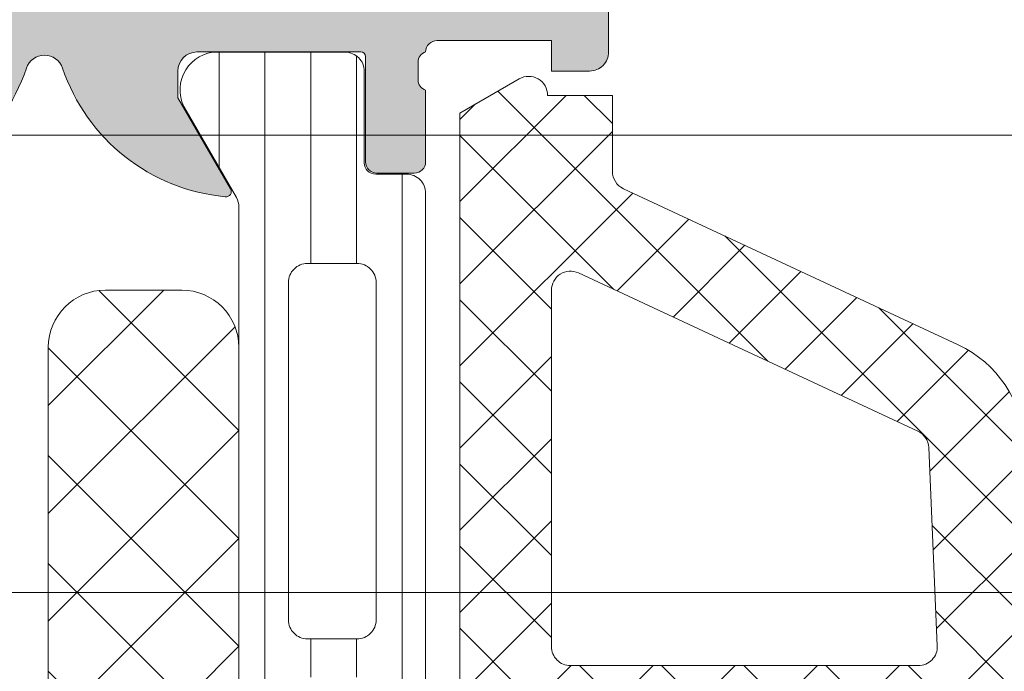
# Model space of a CAD drawing. Header units: millimetres. Extents: x 144573 to 336993, y 74252 to 247042.
# Tile 878 of 1056: x 212179 to 212205, y 219233 to 219250. Entities that reach past the tile are written whole.
import ezdxf

# ---------------------------------------------------------------- set-up
doc = ezdxf.new("R2010")
doc.units = ezdxf.units.MM
doc.layers.add('FASÁDA DETAILNÍ', color=255, linetype='Continuous', lineweight=0)

msp = doc.modelspace()

# ---------------------------------------------------------------- hatches: boundary and pattern name
at = {"layer": 'FASÁDA DETAILNÍ'}
h = msp.add_hatch(color=256, dxfattribs=at)
edge = h.paths.add_edge_path()
edge.add_arc((212171.0640805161, 219249.2397215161), 0.1199999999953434, 90, 180)
edge.add_line((212170.9440805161, 219249.2397215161), (212170.9440805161, 219246.4797235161))
edge.add_arc((212170.6440805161, 219246.4797235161), 0.3000000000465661, -89.99999998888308, 0, ccw=False)
edge.add_line((212170.6440805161, 219246.1797235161), (212169.6641061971, 219246.1797235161))
edge.add_arc((212169.6641061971, 219246.4797235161), 0.2999999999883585, 180, 270, ccw=False)
edge.add_line((212169.3641061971, 219246.4797235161), (212169.3641061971, 219248.3597345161))
edge.add_arc((212169.2852391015, 219248.6272778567), 0.278925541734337, 286.4245945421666, 361.1628700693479)
edge.add_line((212169.5641071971, 219248.6329385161), (212169.5641071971, 219249.0865325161))
edge.add_arc((212169.2852697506, 219249.0922009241), 0.2788950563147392, 358.8354106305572, 433.5801235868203)
edge.add_line((212169.3641061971, 219249.3597215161), (212168.563931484, 219249.3597215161))
edge.add_arc((212168.563931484, 219250.3597215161), 1, 180, 270, ccw=False)
edge.add_line((212167.563931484, 219250.3597215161), (212167.563931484, 219253.8597288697))
edge.add_arc((212168.5639513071, 219253.8597090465), 1.000019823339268, 90.00113575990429, 179.9988642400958, ccw=False)
edge.add_line((212168.563931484, 219254.8597288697), (212169.063931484, 219254.8597288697))
edge.add_line((212169.063931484, 219254.8597288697), (212169.063931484, 219252.3597288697))
edge.add_arc((212170.0639768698, 219252.3597742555), 1.000045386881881, 180.00260029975, 269.9973997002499)
edge.add_line((212170.063931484, 219251.3597288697), (212171.3639497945, 219251.3597288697))
edge.add_arc((212171.3638972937, 219252.3597813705), 1.000052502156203, 270.0030079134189, 359.9969920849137)
edge.add_line((212172.3639497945, 219252.3597288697), (212172.3639497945, 219259.3597288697))
edge.add_arc((212171.8388280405, 219259.8597288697), 0.7250881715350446, 316.403816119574, 403.5961838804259)
edge.add_line((212172.3639497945, 219260.3597288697), (212172.3639497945, 219266.3938170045))
edge.add_arc((212171.3638972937, 219266.3937645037), 1.0000525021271, 0.003007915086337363, 89.9969920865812)
edge.add_line((212171.3639497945, 219267.3938170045), (212170.063931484, 219267.3938170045))
edge.add_arc((212170.0639768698, 219266.3937716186), 1.000045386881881, 90.00260029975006, 179.9973997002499)
edge.add_line((212169.063931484, 219266.3938170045), (212169.063931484, 219264.8597288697))
edge.add_line((212169.063931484, 219264.8597288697), (212168.4639253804, 219264.8597288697))
edge.add_line((212168.4639253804, 219264.8597288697), (212167.3639497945, 219265.9597349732))
edge.add_line((212167.3639497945, 219265.9597349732), (212167.3639497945, 219269.3597288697))
edge.add_line((212167.3639497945, 219269.3597288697), (212194.3638506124, 219269.3597288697))
edge.add_line((212194.3638506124, 219269.3597288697), (212194.3638506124, 219265.9597349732))
edge.add_line((212194.3638506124, 219265.9597349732), (212193.2638750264, 219264.8597288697))
edge.add_line((212193.2638750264, 219264.8597288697), (212192.6638689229, 219264.8597288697))
edge.add_line((212192.6638689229, 219264.8597288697), (212192.6638689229, 219266.3938170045))
edge.add_arc((212191.6638235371, 219266.3937716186), 1.000045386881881, 0.002600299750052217, 89.99739970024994)
edge.add_line((212191.6638689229, 219267.3938170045), (212190.3638506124, 219267.3938170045))
edge.add_arc((212190.3639031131, 219266.3937645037), 1.000052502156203, 90.00300791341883, 179.9969920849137)
edge.add_line((212189.3638506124, 219266.3938170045), (212189.3638506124, 219260.3597288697))
edge.add_arc((212189.8889723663, 219259.8597288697), 0.7250881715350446, 136.403816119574, 223.5961838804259)
edge.add_line((212189.3638506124, 219259.3597288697), (212189.3638506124, 219252.3597288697))
edge.add_arc((212190.3639031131, 219252.3597813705), 1.0000525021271, 180.0030079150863, 269.9969920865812)
edge.add_line((212190.3638506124, 219251.3597288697), (212191.6638689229, 219251.3597288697))
edge.add_arc((212191.6638235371, 219252.3597742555), 1.000045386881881, 270.00260029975, 359.99739970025)
edge.add_line((212192.6638689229, 219252.3597288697), (212192.6638689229, 219254.8597288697))
edge.add_line((212192.6638689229, 219254.8597288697), (212193.1638689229, 219254.8597288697))
edge.add_arc((212193.1638490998, 219253.8597090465), 1.000019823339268, 0.001135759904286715, 89.99886424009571, ccw=False)
edge.add_line((212194.1638689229, 219253.8597288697), (212194.1638689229, 219249.3597288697))
edge.add_arc((212193.663879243, 219249.3597185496), 0.4999896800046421, -90.00118262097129, 0.001182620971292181, ccw=False)
edge.add_line((212193.6638689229, 219248.8597288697), (212192.6638689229, 219248.8597288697))
edge.add_line((212192.6638689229, 219248.8597288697), (212192.6638689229, 219249.6597319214))
edge.add_line((212192.6638689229, 219249.6597319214), (212189.6638536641, 219249.6597319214))
edge.add_arc((212189.6638509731, 219249.3597242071), 0.3000077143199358, 89.99948607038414, 180.0005139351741)
edge.add_arc((212189.4426797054, 219249.0922009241), 0.2788950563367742, 106.4198764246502, 181.1645893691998)
edge.add_line((212189.1638422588, 219249.0865325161), (212189.1638422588, 219248.6329385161))
edge.add_arc((212189.4427103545, 219248.6272778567), 0.2789255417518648, 178.8371299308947, 253.5754054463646)
edge.add_line((212189.3638432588, 219248.3597345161), (212189.3638432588, 219246.4797235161))
edge.add_arc((212189.0638432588, 219246.4797235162), 0.3000000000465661, 270, 359.99999999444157, ccw=False)
edge.add_line((212189.0638432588, 219246.1797235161), (212188.0838689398, 219246.1797235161))
edge.add_arc((212188.0838689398, 219246.4797235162), 0.3000000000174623, 180.0000000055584, 270, ccw=False)
edge.add_line((212187.7838689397, 219246.4797235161), (212187.7838689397, 219249.2397215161))
edge.add_arc((212187.6638689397, 219249.2397215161), 0.1199999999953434, 0, 90)
edge.add_line((212187.6638689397, 219249.3597215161), (212183.3638432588, 219249.3597215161))
edge.add_arc((212183.3638432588, 219248.8597215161), 0.5, 90, 180)
edge.add_line((212182.8638432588, 219248.8597215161), (212182.8638432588, 219248.1597215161))
edge.add_line((212182.8638432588, 219248.1597215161), (212184.2453387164, 219245.7669011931))
edge.add_arc((212184.1257234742, 219245.6978413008), 0.1381197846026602, -97.70243750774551, 29.99999999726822, ccw=False)
edge.add_arc((212184.5733418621, 219250.5391925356), 4.999999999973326, 198.7094007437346, 264.65077199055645, ccw=False)
edge.add_arc((212179.3639747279, 219248.7749663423), 0.5000000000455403, 18.70940074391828, 161.2905992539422)
edge.add_arc((212174.1546075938, 219250.5391925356), 4.999999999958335, 275.34922800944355, 341.2905992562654, ccw=False)
edge.add_arc((212174.6022259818, 219245.6978413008), 0.1381197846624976, 150.0000000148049, 277.7024374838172, ccw=False)
edge.add_line((212174.4826107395, 219245.7669011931), (212175.8641061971, 219248.1597215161))
edge.add_line((212175.8641061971, 219248.1597215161), (212175.8641061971, 219248.8597215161))
edge.add_arc((212175.3641061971, 219248.8597215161), 0.5, 0, 90)
edge.add_line((212175.3641061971, 219249.3597215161), (212171.0640805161, 219249.3597215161))
edge = h.paths.add_edge_path(flags=16)
edge.add_arc((212186.3638582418, 219267.2597227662), 0.5, 0, 90)
edge.add_line((212186.3638582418, 219267.7597227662), (212174.3639497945, 219267.7597227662))
edge.add_arc((212174.3639497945, 219267.2597227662), 0.5, 90, 180)
edge.add_line((212173.8639497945, 219267.2597227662), (212173.8639497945, 219251.5597410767))
edge.add_arc((212174.3639497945, 219251.5597410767), 0.5, 180, 270)
edge.add_line((212174.3639497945, 219251.0597410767), (212186.3638582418, 219251.0597410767))
edge.add_arc((212186.3638582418, 219251.5597410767), 0.5, 270, 360)
edge.add_line((212186.8638582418, 219251.5597410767), (212186.8638582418, 219253.0597410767))
edge.add_line((212186.8638582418, 219253.0597410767), (212187.3638582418, 219253.0597410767))
edge.add_arc((212187.3638582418, 219253.5597410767), 0.5, 270, 360)
edge.add_line((212187.8638582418, 219253.5597410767), (212187.8638582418, 219265.2597227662))
edge.add_arc((212187.3638582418, 219265.2597227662), 0.5, 0, 90)
edge.add_line((212187.3638582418, 219265.7597227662), (212186.8638582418, 219265.7597227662))
edge.add_line((212186.8638582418, 219265.7597227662), (212186.8638582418, 219267.2597227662))
h = msp.add_hatch(dxfattribs=at)
h.set_pattern_fill('LINIE', color=256, scale=1.2, angle=90, style=0)
h.set_pattern_definition([(90, (218707.1470326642, 217937.5531760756), (-1.2, 7.347638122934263e-17), [])])
edge = h.paths.add_edge_path()
edge.add_arc((212188.0547601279, 219209.7698121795), 0.2999999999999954, 90.00207529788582, 180.0020752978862, ccw=False)
edge.add_line((212188.0547492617, 219210.0698121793), (212188.8650805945, 219210.0698408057))
edge.add_arc((212188.8650651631, 219210.5698381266), 0.4999973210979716, 270.0017683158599, 360.0023822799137)
edge.add_line((212189.3650624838, 219210.5698589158), (212189.3663830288, 219211.4109311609))
edge.add_arc((212189.5663830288, 219211.4109311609), 0.1999999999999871, 90.00000000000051, 180.0000000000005, ccw=False)
edge.add_line((212189.5663830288, 219211.6109311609), (212193.6663830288, 219211.6109311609))
edge.add_arc((212193.6663830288, 219212.1109311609), 0.5000000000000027, 269.9999999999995, 359.9999999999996)
edge.add_line((212194.1663830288, 219212.1109311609), (212194.1663830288, 219212.9416803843))
edge.add_arc((212193.1663830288, 219212.9416803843), 0.9999999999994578, 360.0000000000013, 434.9999999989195)
edge.add_line((212193.4252020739, 219213.9076062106), (212192.6663830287, 219214.1109311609))
edge.add_line((212192.6663830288, 219214.1109311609), (212192.6663830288, 219213.1109311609))
edge.add_line((212192.6663830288, 219213.1109311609), (212190.3663830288, 219213.1109311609))
edge.add_arc((212190.3680922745, 219214.1150576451), 1.004127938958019, 180.2340877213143, 269.9024699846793, ccw=False)
edge.add_line((212189.363972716, 219214.1109551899), (212189.363972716, 219217.1108335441))
edge.add_arc((212190.3680920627, 219217.1068051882), 1.004127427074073, 450.09751797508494, 539.7701403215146, ccw=False)
edge.add_line((212190.3663830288, 219218.1109311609), (212192.6663830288, 219218.1109311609))
edge.add_line((212192.6663830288, 219218.1109311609), (212192.6663830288, 219217.1109311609))
edge.add_line((212192.6663830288, 219217.1109311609), (212193.4252020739, 219217.3142561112))
edge.add_arc((212193.1663830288, 219218.2801819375), 1.000000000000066, 285.0000000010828, 359.9999999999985)
edge.add_line((212194.1663830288, 219218.2801819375), (212194.1663830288, 219219.1109311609))
edge.add_arc((212193.6663830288, 219219.1109311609), 0.4999999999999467, 360, 450)
edge.add_line((212193.6663830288, 219219.6109311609), (212189.5663830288, 219219.6109311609))
edge.add_arc((212189.5681115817, 219219.8151042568), 0.2041804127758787, 181.1558689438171, 269.5149389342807, ccw=False)
edge.add_line((212189.363972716, 219219.8109854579), (212189.3639497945, 219245.6523522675))
edge.add_arc((212188.8639524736, 219245.6523368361), 0.4999973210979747, 360.0017683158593, 450.0023822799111)
edge.add_line((212188.8639316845, 219246.1523341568), (212188.0536003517, 219246.1523055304))
edge.add_arc((212188.0535894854, 219246.4523055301), 0.299999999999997, 180.0020752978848, 270.0020752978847, ccw=False)
edge.add_line((212187.7535894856, 219246.4522946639), (212187.7538345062, 219248.8522930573))
edge.add_arc((212187.2538385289, 219248.8522775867), 0.499995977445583, 360.0017728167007, 450.0023777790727)
edge.add_line((212187.2538177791, 219249.3522735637), (212183.7772762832, 219249.3521469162))
edge.add_arc((212183.9196227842, 219248.3623339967), 0.99999607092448, 458.1836833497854, 572.7290913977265)
edge.add_line((212183.078389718, 219247.821668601), (212184.3969421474, 219245.5380595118))
edge.add_arc((212183.9639384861, 219245.2880438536), 0.5000000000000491, 360.00213520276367, 390.00207189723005, ccw=False)
edge.add_line((212184.4639384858, 219245.2880624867), (212184.4650247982, 219210.9337937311))
edge.add_arc((212183.9650247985, 219210.9337761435), 0.5000000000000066, 330.0020786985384, 360.0020153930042, ccw=False)
edge.add_line((212184.3980465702, 219210.6837918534), (212183.0796595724, 219208.4000872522))
edge.add_arc((212183.9209318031, 219207.8594827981), 0.9999960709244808, 507.2750591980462, 621.8204672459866)
edge.add_line((212183.7786570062, 219206.8696595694), (212187.255198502, 219206.8697862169))
edge.add_arc((212187.2551830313, 219207.3697821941), 0.4999959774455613, 270.0017728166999, 360.0023777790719)
edge.add_line((212187.7551790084, 219207.3698029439), (212187.7547601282, 219209.7698013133))
edge = h.paths.add_edge_path(flags=16)
edge.add_line((212187.5644845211, 219233.9609249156), (212186.2644904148, 219233.9609249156))
edge.add_arc((212186.2644867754, 219234.4609212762), 0.4999963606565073, 179.9995829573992, 270.0004170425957, ccw=False)
edge.add_line((212185.7644904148, 219234.4609249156), (212185.7644904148, 219243.3109188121))
edge.add_arc((212186.2644867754, 219243.3109224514), 0.4999963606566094, 89.99958295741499, 180.0004170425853, ccw=False)
edge.add_line((212186.2644904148, 219243.810918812), (212187.564484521, 219243.810918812))
edge.add_arc((212187.5645010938, 219243.3109188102), 0.5000000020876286, 360.0000002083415, 450.0018991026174, ccw=False)
edge.add_line((212188.0645010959, 219243.3109188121), (212188.0645010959, 219234.4609249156))
edge.add_arc((212187.5645010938, 219234.4609249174), 0.5000000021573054, 269.99810091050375, 359.99999978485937, ccw=False)
edge = h.paths.add_edge_path(flags=16)
edge.add_arc((212187.5645010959, 219223.7609188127), 0.4999999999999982, 269.9999999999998, 360.000000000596, ccw=False)
edge.add_line((212187.5645010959, 219223.2609188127), (212186.2644904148, 219223.2609188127))
edge.add_arc((212186.2644904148, 219223.7609188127), 0.4999999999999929, 179.9999999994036, 269.99999999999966, ccw=False)
edge.add_line((212185.7644904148, 219223.7609188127), (212185.7644904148, 219232.4609249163))
edge.add_arc((212186.2644904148, 219232.4609249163), 0.5000000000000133, 450.0000000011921, 539.9999999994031, ccw=False)
edge.add_line((212186.2644904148, 219232.9609249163), (212187.5645010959, 219232.9609249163))
edge.add_arc((212187.5645010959, 219232.4609249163), 0.5000000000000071, 360.00000000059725, 450.0000000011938, ccw=False)
edge.add_line((212188.0645010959, 219232.4609249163), (212188.0645010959, 219223.7609188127))
edge = h.paths.add_edge_path(flags=16)
edge.add_arc((212186.2644867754, 219221.7609224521), 0.4999963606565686, 89.99958295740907, 180.0004170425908, ccw=False)
edge.add_line((212186.2644904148, 219222.2609188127), (212187.564484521, 219222.2609188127))
edge.add_arc((212187.5645010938, 219221.7609188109), 0.5000000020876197, 360.00000020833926, 450.0018991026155, ccw=False)
edge.add_line((212188.0645010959, 219221.7609188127), (212188.0645010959, 219212.9109096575))
edge.add_arc((212187.5645163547, 219212.9109096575), 0.4999847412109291, 269.99999999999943, 360.00000000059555, ccw=False)
edge.add_line((212187.5645163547, 219212.4109249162), (212186.2645056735, 219212.4109249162))
edge.add_arc((212186.2645056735, 219212.910940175), 0.5000152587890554, 179.9999999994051, 270.0000000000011, ccw=False)
edge.add_line((212185.7644904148, 219212.9109401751), (212185.7644904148, 219221.7609188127))
h = msp.add_hatch(dxfattribs=at)
h.set_pattern_fill('ANSI37', color=256, scale=0.48, angle=90, style=0)
h.set_pattern_definition([(135, (212194.3639496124, 219219.3597288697), (-1.077630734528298, -1.077630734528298), []), (225, (212194.3639496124, 219219.3597288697), (1.077630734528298, -1.077630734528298), [])])
edge = h.paths.add_edge_path(flags=16)
edge.add_line((212193.6996556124, 219215.9584518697), (212192.3068016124, 219216.0581958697))
edge.add_arc((212192.2639441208, 219215.4597289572), 0.5999995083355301, 85.90391948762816, 180.0000083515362)
edge.add_arc((212192.2639441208, 219215.4597287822), 0.5999995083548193, 179.9999916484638, 274.0960805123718)
edge.add_line((212192.3068016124, 219214.8612618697), (212193.6996556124, 219214.9610058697))
edge.add_arc((212193.663941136, 219215.4597288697), 0.5000001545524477, 274.0960643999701, 445.9039356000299)
edge = h.paths.add_edge_path(flags=16)
edge.add_arc((212196.8639492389, 219213.8597322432), 0.4999996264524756, 89.9999571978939, 180.0000428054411)
edge.add_line((212196.3639496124, 219213.8597318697), (212196.3639496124, 219210.2660468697))
edge.add_arc((212196.8639499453, 219210.2660468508), 0.5000003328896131, 179.9999978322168, 293.2180266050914)
edge.add_line((212197.0610656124, 219209.8065408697), (212203.3921676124, 219212.5224188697))
edge.add_arc((212203.1950516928, 219212.9819242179), 0.4999998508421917, 293.2180817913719, 362.5001106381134)
edge.add_line((212203.6945756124, 219213.0037348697), (212203.6562496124, 219213.8815418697))
edge.add_arc((212203.1567260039, 219213.8597323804), 0.499999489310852, 2.499979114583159, 90.00004485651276)
edge.add_line((212203.1567256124, 219214.3597318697), (212196.8639496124, 219214.3597318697))
edge = h.paths.add_edge_path(flags=16)
edge.add_line((212202.2721116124, 219239.4136508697), (212193.3752586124, 219243.5623208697))
edge.add_arc((212193.1639494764, 219243.1091671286), 0.4999998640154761, 64.99999208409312, 180.0000296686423)
edge.add_line((212192.6639496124, 219243.1091668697), (212192.6639496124, 219233.7597318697))
edge.add_arc((212193.1639492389, 219233.7597314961), 0.4999996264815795, 179.9999571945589, 270.0000428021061)
edge.add_line((212193.1639496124, 219233.2597318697), (212202.2878726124, 219233.2597318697))
edge.add_arc((212202.2878724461, 219233.7597319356), 0.5000000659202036, 270.000019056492, 362.5000272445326)
edge.add_line((212202.7873966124, 219233.7815418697), (212202.5603266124, 219238.9823058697))
edge.add_arc((212202.0608012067, 219238.9604961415), 0.5000012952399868, 2.499997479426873, 64.99990801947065)
edge = h.paths.add_edge_path(flags=16)
edge.add_arc((212193.1639492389, 219230.5597322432), 0.4999996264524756, 89.9999571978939, 180.0000428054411)
edge.add_line((212192.6639496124, 219230.5597318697), (212192.6639496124, 219223.3597318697))
edge.add_arc((212193.1639492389, 219223.3597314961), 0.4999996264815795, 179.9999571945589, 270.0000428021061)
edge.add_line((212193.1639496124, 219222.8597318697), (212194.3639496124, 219222.8597318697))
edge.add_arc((212194.3639511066, 219220.8597333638), 1.999998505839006, -4.2804607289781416e-05, 90.00004280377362, ccw=False)
edge.add_line((212196.3639496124, 219220.8597318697), (212196.3639496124, 219217.0597318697))
edge.add_arc((212196.8639492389, 219217.0597314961), 0.4999996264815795, 179.9999571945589, 270.0000428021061)
edge.add_line((212196.8639496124, 219216.5597318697), (212203.0170106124, 219216.5597318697))
edge.add_arc((212203.0170104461, 219217.0597319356), 0.5000000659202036, 270.000019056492, 362.5000272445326)
edge.add_line((212203.5165346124, 219217.0815418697), (212203.2763996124, 219222.5815418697))
edge.add_arc((212202.7768760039, 219222.5597323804), 0.499999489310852, 2.499979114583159, 90.00004485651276)
edge.add_line((212202.7768756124, 219223.0597318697), (212197.4639496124, 219223.0597318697))
edge.add_arc((212197.4639496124, 219224.1597318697), 1.099999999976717, 90, 270, ccw=False)
edge.add_line((212197.4639496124, 219225.2597318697), (212202.6371606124, 219225.2597318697))
edge.add_arc((212202.6371604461, 219225.7597319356), 0.5000000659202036, 270.000019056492, 362.5000272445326)
edge.add_line((212203.1366846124, 219225.7815418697), (212202.9271116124, 219230.5815418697))
edge.add_arc((212202.4275880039, 219230.5597323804), 0.499999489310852, 2.499979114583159, 90.00004485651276)
edge.add_line((212202.4275876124, 219231.0597318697), (212193.1639496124, 219231.0597318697))
edge = h.paths.add_edge_path()
edge.add_line((212194.5504066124, 219245.7727848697), (212203.3382726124, 219241.6749358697))
edge.add_ellipse((212202.0704151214, 219238.9560105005), major_axis=(-3.000002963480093, 0), ratio=1, start_angle=182.5000588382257, end_angle=244.99996937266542, ccw=False)
edge.add_line((212205.0675626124, 219239.0868718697), (212205.0958966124, 219238.4379218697))
edge.add_ellipse((212205.595420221, 219238.459731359), major_axis=(-0.499999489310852, 0), ratio=1, start_angle=2.499979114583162, end_angle=90.00004485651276)
edge.add_line((212205.5954206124, 219237.9597318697), (212206.5639496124, 219237.9597318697))
edge.add_ellipse((212206.5639496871, 219237.8597319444), major_axis=(-0.09999992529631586, 0), ratio=1, start_angle=179.9999571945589, end_angle=270.0000427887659, ccw=False)
edge.add_line((212206.6639496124, 219237.8597318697), (212206.6639496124, 219237.2597318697))
edge.add_ellipse((212206.5639496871, 219237.259731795), major_axis=(-0.09999992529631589, 0), ratio=1, start_angle=89.99995721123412, end_angle=180.0000428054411, ccw=False)
edge.add_line((212206.5639496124, 219237.1597318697), (212205.6609116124, 219237.1597318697))
edge.add_ellipse((212205.6609117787, 219236.6597318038), major_axis=(-0.5000000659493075, 0), ratio=1, start_angle=-89.99998095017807, end_angle=2.500027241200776)
edge.add_line((212205.1613876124, 219236.6379218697), (212205.5552256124, 219227.7376278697))
edge.add_ellipse((212206.0547368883, 219227.7597319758), major_axis=(-0.5000001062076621, 0), ratio=1, start_angle=2.533769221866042, end_angle=90.00008298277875)
edge.add_line((212206.0547376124, 219227.2597318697), (212206.6639496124, 219227.2597318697))
edge.add_ellipse((212206.6639496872, 219227.1597319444), major_axis=(-0.0999999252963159, 0), ratio=1, start_angle=179.9999572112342, end_angle=270.0000428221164, ccw=False)
edge.add_line((212206.7639496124, 219227.1597318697), (212206.7639496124, 219226.5597318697))
edge.add_ellipse((212206.6639496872, 219226.559731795), major_axis=(-0.09999992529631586, 0), ratio=1, start_angle=89.99995717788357, end_angle=180.0000427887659, ccw=False)
edge.add_line((212206.6639496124, 219226.4597318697), (212206.1343876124, 219226.4597318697))
edge.add_ellipse((212206.1343873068, 219225.9597313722), major_axis=(-0.500000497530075, 0), ratio=1, start_angle=-90.00003502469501, end_angle=2.533697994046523)
edge.add_line((212205.6348756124, 219225.9376278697), (212206.1455316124, 219214.3974028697))
edge.add_ellipse((212206.6450562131, 219214.4192124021), major_axis=(-0.5000004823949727, 0), ratio=1, start_angle=2.499979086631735, end_angle=93.21705730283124)
edge.add_line((212206.6731156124, 219213.9199998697), (212211.8068586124, 219214.2085628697))
edge.add_ellipse((212211.6913031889, 219214.6189808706), major_axis=(-0.4263754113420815, 0), ratio=1, start_angle=105.7248544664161, end_angle=249.2410276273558)
edge.add_line((212211.8424266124, 219215.0176758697), (212211.6098236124, 219215.0164358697))
edge.add_line((212211.6098236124, 219215.0164358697), (212209.7272446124, 219214.7182978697))
edge.add_line((212209.7272446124, 219214.7182978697), (212206.8779596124, 219215.1187238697))
edge.add_ellipse((212206.919710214, 219215.4158044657), major_axis=(-0.2999999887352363, 0), ratio=1, start_angle=-34.59774637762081, end_angle=82.00025595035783, ccw=False)
edge.add_ellipse((212209.1422813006, 219213.8826910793), major_axis=(-3.000047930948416, 0), ratio=1, start_angle=251.9915754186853, end_angle=325.4023587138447, ccw=False)
edge.add_line((212210.0697666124, 219216.7357698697), (212212.3246576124, 219216.1021938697))
edge.add_ellipse((212212.163728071, 219215.3269813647), major_axis=(-0.791740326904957, 0), ratio=1, start_angle=186.7983462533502, end_angle=258.2723102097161, ccw=False)
edge.add_line((212212.9499016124, 219215.4207038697), (212212.9511226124, 219214.3624938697))
edge.add_ellipse((212211.7720363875, 219214.4916181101), major_axis=(-1.18613548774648, 0), ratio=1, start_angle=108.65557644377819, end_angle=173.7503218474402, ccw=False)
edge.add_line((212212.1514556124, 219213.3678038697), (212208.9101156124, 219212.2734708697))
edge.add_line((212208.9101156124, 219212.2734708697), (212200.8603206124, 219209.3836928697))
edge.add_line((212200.8603206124, 219209.3836928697), (212190.9624436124, 219205.0508838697))
edge.add_ellipse((212190.7641735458, 219205.5098928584), major_axis=(-0.5000002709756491, 0), ratio=1, start_angle=0.06657637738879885, end_angle=113.36204948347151, ccw=False)
edge.add_line((212190.2641736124, 219205.5093118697), (212190.2635386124, 219206.0560128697))
edge.add_ellipse((212190.7635387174, 219206.0565931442), major_axis=(-0.5000004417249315, 0), ratio=1, start_angle=-66.0791754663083, end_angle=0.06649451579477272, ccw=False)
edge.add_line((212190.5608016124, 219206.5136468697), (212193.7648046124, 219207.9154028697))
edge.add_ellipse((212193.3639502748, 219208.831543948), major_axis=(-0.9999993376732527, 0), ratio=1, start_angle=113.6316147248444, end_angle=180.000052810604)
edge.add_line((212194.3639496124, 219208.8315448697), (212194.3639496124, 219214.0594868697))
edge.add_line((212194.3639496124, 219214.0594868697), (212192.5644706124, 219214.0594958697))
edge.add_line((212192.5644706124, 219214.0594958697), (212192.4265286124, 219213.5446948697))
edge.add_ellipse((212192.1493745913, 219213.6594601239), major_axis=(-0.2999756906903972, 0), ratio=1, start_angle=67.49643330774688, end_angle=157.5062997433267, ccw=False)
edge.add_line((212192.0345616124, 219213.3823258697), (212190.7644346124, 219214.2314928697))
edge.add_ellipse((212191.2641553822, 219215.097357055), major_axis=(-0.9997207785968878, 0), ratio=1, start_angle=-0.00761184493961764, end_angle=60.009239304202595, ccw=False)
edge.add_line((212190.2644346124, 219215.0974898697), (212190.2644656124, 219215.8218508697))
edge.add_ellipse((212191.2642034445, 219215.8216428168), major_axis=(-0.9997378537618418, 0), ratio=1, start_angle=299.9913249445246, end_angle=359.98807632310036, ccw=False)
edge.add_line((212190.7644656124, 219216.6875168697), (212192.0345616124, 219217.5366838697))
edge.add_ellipse((212192.1493734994, 219217.2595363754), major_axis=(-0.2999875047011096, 0), ratio=1, start_angle=202.4986038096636, end_angle=292.50240616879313, ccw=False)
edge.add_line((212192.4265286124, 219217.3743298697), (212192.5645006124, 219216.8595138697))
edge.add_line((212192.5645006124, 219216.8595138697), (212194.3639496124, 219216.8595058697))
edge.add_line((212194.3639496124, 219216.8595058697), (212194.3639496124, 219220.0597328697))
edge.add_ellipse((212194.0639498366, 219220.0597330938), major_axis=(-0.29999977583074, 0), ratio=1, start_angle=179.9999571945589, end_angle=270.0000428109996)
edge.add_line((212194.0639496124, 219220.3597328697), (212190.7639536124, 219220.3597328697))
edge.add_ellipse((212190.7639532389, 219220.8597324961), major_axis=(-0.4999996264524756, 0), ratio=1, start_angle=-4.2805441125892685e-05, end_angle=90.00004280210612, ccw=False)
edge.add_line((212190.2639536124, 219220.8597328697), (212190.2639536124, 219247.7573548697))
edge.add_line((212190.2639536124, 219247.7573548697), (212191.8143456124, 219248.6524728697))
edge.add_ellipse((212192.0643456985, 219248.2194603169), major_axis=(-0.4999999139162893, 0), ratio=1, start_angle=180.0000633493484, end_angle=300.0000170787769, ccw=False)
edge.add_line((212192.5643456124, 219248.2194608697), (212194.2617166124, 219248.2194608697))
edge.add_line((212194.2617166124, 219248.2194608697), (212194.2617166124, 219246.2259388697))
edge.add_ellipse((212194.7617168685, 219246.225938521), major_axis=(-0.5000002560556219, 0), ratio=1, start_angle=-3.995725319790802e-05, end_angle=64.99987141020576)
h = msp.add_hatch(dxfattribs=at)
h.set_pattern_fill('ANSI37', color=256, scale=0.48, angle=90, style=0)
h.set_pattern_definition([(135, (212194.3639497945, 219219.3597288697), (-1.077630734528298, -1.077630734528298), []), (225, (212194.3639497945, 219219.3597288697), (1.077630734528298, -1.077630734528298), [])])
edge = h.paths.add_edge_path(flags=16)
edge.add_line((212193.6996557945, 219215.9584518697), (212192.3068017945, 219216.0581958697))
edge.add_arc((212192.2639443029, 219215.4597289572), 0.5999995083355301, 85.90391948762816, 180.0000083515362)
edge.add_arc((212192.2639443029, 219215.4597287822), 0.5999995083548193, 179.9999916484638, 274.0960805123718)
edge.add_line((212192.3068017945, 219214.8612618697), (212193.6996557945, 219214.9610058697))
edge.add_arc((212193.6639413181, 219215.4597288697), 0.5000001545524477, 274.0960643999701, 445.9039356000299)
edge = h.paths.add_edge_path(flags=16)
edge.add_arc((212196.863949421, 219213.8597322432), 0.4999996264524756, 89.9999571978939, 180.0000428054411)
edge.add_line((212196.3639497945, 219213.8597318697), (212196.3639497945, 219210.2660468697))
edge.add_arc((212196.8639501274, 219210.2660468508), 0.5000003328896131, 179.9999978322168, 293.2180266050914)
edge.add_line((212197.0610657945, 219209.8065408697), (212203.3921677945, 219212.5224188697))
edge.add_arc((212203.1950518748, 219212.9819242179), 0.4999998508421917, 293.2180817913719, 362.5001106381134)
edge.add_line((212203.6945757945, 219213.0037348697), (212203.6562497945, 219213.8815418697))
edge.add_arc((212203.1567261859, 219213.8597323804), 0.499999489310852, 2.499979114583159, 90.00004485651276)
edge.add_line((212203.1567257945, 219214.3597318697), (212196.8639497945, 219214.3597318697))
edge = h.paths.add_edge_path(flags=16)
edge.add_line((212202.2721117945, 219239.4136508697), (212193.3752587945, 219243.5623208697))
edge.add_arc((212193.1639496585, 219243.1091671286), 0.4999998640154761, 64.99999208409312, 180.0000296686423)
edge.add_line((212192.6639497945, 219243.1091668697), (212192.6639497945, 219233.7597318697))
edge.add_arc((212193.163949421, 219233.7597314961), 0.4999996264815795, 179.9999571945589, 270.0000428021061)
edge.add_line((212193.1639497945, 219233.2597318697), (212202.2878727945, 219233.2597318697))
edge.add_arc((212202.2878726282, 219233.7597319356), 0.5000000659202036, 270.000019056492, 362.5000272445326)
edge.add_line((212202.7873967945, 219233.7815418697), (212202.5603267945, 219238.9823058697))
edge.add_arc((212202.0608013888, 219238.9604961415), 0.5000012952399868, 2.499997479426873, 64.99990801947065)
edge = h.paths.add_edge_path(flags=16)
edge.add_arc((212193.163949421, 219230.5597322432), 0.4999996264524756, 89.9999571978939, 180.0000428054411)
edge.add_line((212192.6639497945, 219230.5597318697), (212192.6639497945, 219223.3597318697))
edge.add_arc((212193.163949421, 219223.3597314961), 0.4999996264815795, 179.9999571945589, 270.0000428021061)
edge.add_line((212193.1639497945, 219222.8597318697), (212194.3639497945, 219222.8597318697))
edge.add_arc((212194.3639512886, 219220.8597333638), 1.999998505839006, -4.2804607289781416e-05, 90.00004280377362, ccw=False)
edge.add_line((212196.3639497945, 219220.8597318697), (212196.3639497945, 219217.0597318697))
edge.add_arc((212196.863949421, 219217.0597314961), 0.4999996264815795, 179.9999571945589, 270.0000428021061)
edge.add_line((212196.8639497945, 219216.5597318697), (212203.0170107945, 219216.5597318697))
edge.add_arc((212203.0170106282, 219217.0597319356), 0.5000000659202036, 270.000019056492, 362.5000272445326)
edge.add_line((212203.5165347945, 219217.0815418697), (212203.2763997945, 219222.5815418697))
edge.add_arc((212202.776876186, 219222.5597323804), 0.499999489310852, 2.499979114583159, 90.00004485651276)
edge.add_line((212202.7768757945, 219223.0597318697), (212197.4639497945, 219223.0597318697))
edge.add_arc((212197.4639497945, 219224.1597318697), 1.099999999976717, 90, 270, ccw=False)
edge.add_line((212197.4639497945, 219225.2597318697), (212202.6371607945, 219225.2597318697))
edge.add_arc((212202.6371606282, 219225.7597319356), 0.5000000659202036, 270.000019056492, 362.5000272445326)
edge.add_line((212203.1366847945, 219225.7815418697), (212202.9271117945, 219230.5815418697))
edge.add_arc((212202.4275881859, 219230.5597323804), 0.499999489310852, 2.499979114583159, 90.00004485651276)
edge.add_line((212202.4275877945, 219231.0597318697), (212193.1639497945, 219231.0597318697))
edge = h.paths.add_edge_path()
edge.add_line((212194.5504067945, 219245.7727848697), (212203.3382727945, 219241.6749358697))
edge.add_ellipse((212202.0704153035, 219238.9560105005), major_axis=(-3.000002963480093, 0), ratio=1, start_angle=182.5000588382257, end_angle=244.99996937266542, ccw=False)
edge.add_line((212205.0675627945, 219239.0868718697), (212205.0958967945, 219238.4379218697))
edge.add_ellipse((212205.5954204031, 219238.459731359), major_axis=(-0.499999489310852, 0), ratio=1, start_angle=2.499979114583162, end_angle=90.00004485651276)
edge.add_line((212205.5954207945, 219237.9597318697), (212206.5639497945, 219237.9597318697))
edge.add_ellipse((212206.5639498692, 219237.8597319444), major_axis=(-0.09999992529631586, 0), ratio=1, start_angle=179.9999571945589, end_angle=270.0000427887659, ccw=False)
edge.add_line((212206.6639497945, 219237.8597318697), (212206.6639497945, 219237.2597318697))
edge.add_ellipse((212206.5639498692, 219237.259731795), major_axis=(-0.09999992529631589, 0), ratio=1, start_angle=89.99995721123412, end_angle=180.0000428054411, ccw=False)
edge.add_line((212206.5639497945, 219237.1597318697), (212205.6609117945, 219237.1597318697))
edge.add_ellipse((212205.6609119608, 219236.6597318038), major_axis=(-0.5000000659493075, 0), ratio=1, start_angle=-89.99998095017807, end_angle=2.500027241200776)
edge.add_line((212205.1613877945, 219236.6379218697), (212205.5552257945, 219227.7376278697))
edge.add_ellipse((212206.0547370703, 219227.7597319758), major_axis=(-0.5000001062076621, 0), ratio=1, start_angle=2.533769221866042, end_angle=90.00008298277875)
edge.add_line((212206.0547377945, 219227.2597318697), (212206.6639497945, 219227.2597318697))
edge.add_ellipse((212206.6639498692, 219227.1597319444), major_axis=(-0.0999999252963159, 0), ratio=1, start_angle=179.9999572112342, end_angle=270.0000428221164, ccw=False)
edge.add_line((212206.7639497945, 219227.1597318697), (212206.7639497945, 219226.5597318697))
edge.add_ellipse((212206.6639498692, 219226.559731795), major_axis=(-0.09999992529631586, 0), ratio=1, start_angle=89.99995717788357, end_angle=180.0000427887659, ccw=False)
edge.add_line((212206.6639497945, 219226.4597318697), (212206.1343877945, 219226.4597318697))
edge.add_ellipse((212206.1343874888, 219225.9597313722), major_axis=(-0.500000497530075, 0), ratio=1, start_angle=-90.00003502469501, end_angle=2.533697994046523)
edge.add_line((212205.6348757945, 219225.9376278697), (212206.1455317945, 219214.3974028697))
edge.add_ellipse((212206.6450563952, 219214.4192124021), major_axis=(-0.5000004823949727, 0), ratio=1, start_angle=2.499979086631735, end_angle=93.21705730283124)
edge.add_line((212206.6731157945, 219213.9199998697), (212211.8068587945, 219214.2085628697))
edge.add_ellipse((212211.691303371, 219214.6189808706), major_axis=(-0.4263754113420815, 0), ratio=1, start_angle=105.7248544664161, end_angle=249.2410276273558)
edge.add_line((212211.8424267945, 219215.0176758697), (212211.6098237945, 219215.0164358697))
edge.add_line((212211.6098237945, 219215.0164358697), (212209.7272447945, 219214.7182978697))
edge.add_line((212209.7272447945, 219214.7182978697), (212206.8779597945, 219215.1187238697))
edge.add_ellipse((212206.9197103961, 219215.4158044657), major_axis=(-0.2999999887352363, 0), ratio=1, start_angle=-34.59774637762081, end_angle=82.00025595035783, ccw=False)
edge.add_ellipse((212209.1422814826, 219213.8826910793), major_axis=(-3.000047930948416, 0), ratio=1, start_angle=251.9915754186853, end_angle=325.4023587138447, ccw=False)
edge.add_line((212210.0697667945, 219216.7357698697), (212212.3246577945, 219216.1021938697))
edge.add_ellipse((212212.163728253, 219215.3269813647), major_axis=(-0.791740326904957, 0), ratio=1, start_angle=186.7983462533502, end_angle=258.2723102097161, ccw=False)
edge.add_line((212212.9499017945, 219215.4207038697), (212212.9511227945, 219214.3624938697))
edge.add_ellipse((212211.7720365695, 219214.4916181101), major_axis=(-1.18613548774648, 0), ratio=1, start_angle=108.65557644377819, end_angle=173.7503218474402, ccw=False)
edge.add_line((212212.1514557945, 219213.3678038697), (212208.9101157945, 219212.2734708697))
edge.add_line((212208.9101157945, 219212.2734708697), (212200.8603207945, 219209.3836928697))
edge.add_line((212200.8603207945, 219209.3836928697), (212190.9624437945, 219205.0508838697))
edge.add_ellipse((212190.7641737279, 219205.5098928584), major_axis=(-0.5000002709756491, 0), ratio=1, start_angle=0.06657637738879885, end_angle=113.36204948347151, ccw=False)
edge.add_line((212190.2641737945, 219205.5093118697), (212190.2635387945, 219206.0560128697))
edge.add_ellipse((212190.7635388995, 219206.0565931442), major_axis=(-0.5000004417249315, 0), ratio=1, start_angle=-66.0791754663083, end_angle=0.06649451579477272, ccw=False)
edge.add_line((212190.5608017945, 219206.5136468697), (212193.7648047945, 219207.9154028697))
edge.add_ellipse((212193.3639504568, 219208.831543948), major_axis=(-0.9999993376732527, 0), ratio=1, start_angle=113.6316147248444, end_angle=180.000052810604)
edge.add_line((212194.3639497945, 219208.8315448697), (212194.3639497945, 219214.0594868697))
edge.add_line((212194.3639497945, 219214.0594868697), (212192.5644707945, 219214.0594958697))
edge.add_line((212192.5644707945, 219214.0594958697), (212192.4265287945, 219213.5446948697))
edge.add_ellipse((212192.1493747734, 219213.6594601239), major_axis=(-0.2999756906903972, 0), ratio=1, start_angle=67.49643330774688, end_angle=157.5062997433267, ccw=False)
edge.add_line((212192.0345617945, 219213.3823258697), (212190.7644347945, 219214.2314928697))
edge.add_ellipse((212191.2641555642, 219215.097357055), major_axis=(-0.9997207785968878, 0), ratio=1, start_angle=-0.00761184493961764, end_angle=60.009239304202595, ccw=False)
edge.add_line((212190.2644347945, 219215.0974898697), (212190.2644657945, 219215.8218508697))
edge.add_ellipse((212191.2642036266, 219215.8216428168), major_axis=(-0.9997378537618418, 0), ratio=1, start_angle=299.9913249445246, end_angle=359.98807632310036, ccw=False)
edge.add_line((212190.7644657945, 219216.6875168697), (212192.0345617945, 219217.5366838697))
edge.add_ellipse((212192.1493736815, 219217.2595363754), major_axis=(-0.2999875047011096, 0), ratio=1, start_angle=202.4986038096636, end_angle=292.50240616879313, ccw=False)
edge.add_line((212192.4265287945, 219217.3743298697), (212192.5645007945, 219216.8595138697))
edge.add_line((212192.5645007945, 219216.8595138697), (212194.3639497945, 219216.8595058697))
edge.add_line((212194.3639497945, 219216.8595058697), (212194.3639497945, 219220.0597328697))
edge.add_ellipse((212194.0639500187, 219220.0597330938), major_axis=(-0.29999977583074, 0), ratio=1, start_angle=179.9999571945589, end_angle=270.0000428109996)
edge.add_line((212194.0639497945, 219220.3597328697), (212190.7639537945, 219220.3597328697))
edge.add_ellipse((212190.763953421, 219220.8597324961), major_axis=(-0.4999996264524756, 0), ratio=1, start_angle=-4.2805441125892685e-05, end_angle=90.00004280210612, ccw=False)
edge.add_line((212190.2639537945, 219220.8597328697), (212190.2639537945, 219247.7573548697))
edge.add_line((212190.2639537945, 219247.7573548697), (212191.8143457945, 219248.6524728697))
edge.add_ellipse((212192.0643458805, 219248.2194603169), major_axis=(-0.4999999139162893, 0), ratio=1, start_angle=180.0000633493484, end_angle=300.0000170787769, ccw=False)
edge.add_line((212192.5643457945, 219248.2194608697), (212194.2617167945, 219248.2194608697))
edge.add_line((212194.2617167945, 219248.2194608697), (212194.2617167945, 219246.2259388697))
edge.add_ellipse((212194.7617170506, 219246.225938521), major_axis=(-0.5000002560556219, 0), ratio=1, start_angle=-3.995725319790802e-05, end_angle=64.99987141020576)
h = msp.add_hatch(dxfattribs=at)
h.set_pattern_fill('NETZ', color=256, scale=2, angle=-45.00000000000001, style=0)
h.set_pattern_definition([(315, (212184.4632150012, 219228.1108054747), (1.414213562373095, 1.414213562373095), []), (44.99999999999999, (212184.4632150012, 219228.1108054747), (-1.414213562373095, 1.414213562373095), [])])
h.paths.add_polyline_path([(212179.4632150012, 219214.6108054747, 0.4142135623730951), (212180.9632150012, 219213.1108054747), (212182.9632150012, 219213.1108054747, 0.4142135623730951), (212184.4632150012, 219214.6108054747), (212184.4632150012, 219241.6108054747, 0.4142135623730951), (212182.9632150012, 219243.1108054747), (212180.9632150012, 219243.1108054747, 0.4142135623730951), (212179.4632150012, 219241.6108054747)])

# ---------------------------------------------------------------- linework, layer by layer
for p, q in [((212187.2538177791, 219249.3522735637), (212183.7772762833, 219249.3521469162)), ((212187.7535894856, 219246.4522946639), (212187.7538345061, 219248.8522930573)), ((212183.078389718, 219247.821668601), (212184.3969421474, 219245.5380595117)), ((198226.3692538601, 219247.1778170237), (212229.5384493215, 219247.1778170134)), ((198226.3692538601, 219247.1778170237), (218529.5384156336, 219247.1778170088)), ((211756.8693537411, 219247.1778170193), (212229.5384493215, 219247.1778170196)), ((212188.8639316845, 219246.1523341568), (212188.0536003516, 219246.1523055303)), ((212189.363972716, 219219.8109854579), (212189.3639497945, 219245.6523522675)), ((212184.4639384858, 219245.2880624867), (212184.4650247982, 219210.9337937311)), ((212186.2644904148, 219243.810918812), (212187.564484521, 219243.810918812)), ((212185.7644904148, 219234.4609249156), (212185.7644904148, 219243.310918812)), ((212188.0645010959, 219243.3109188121), (212188.0645010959, 219234.4609249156)), ((218529.5384156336, 219235.1778170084), (198226.3692538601, 219235.1778170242)), ((212229.5384493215, 219235.1778170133), (198226.3692538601, 219235.1778170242)), ((212229.5384493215, 219235.1778170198), (211756.8693537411, 219235.1778170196)), ((212187.5644845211, 219233.9609249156), (212186.2644904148, 219233.9609249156))]:
    msp.add_line(p, q, dxfattribs=at)
msp.add_lwpolyline([(212194.1638689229, 219253.8597288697), (212194.1638689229, 219249.3597288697, -0.414225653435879), (212193.6638689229, 219248.8597288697), (212192.6638689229, 219248.8597288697), (212192.6638689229, 219249.6597319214), (212189.6638536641, 219249.6597319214, 0.4142188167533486), (212189.3638432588, 219249.3597215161, 0.338212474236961), (212189.1638422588, 219249.0865325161), (212189.1638422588, 219248.6329385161, 0.3381811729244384), (212189.3638432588, 219248.3597345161), (212189.3638432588, 219246.4797235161, -0.414213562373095), (212189.0638432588, 219246.1797235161), (212188.0838689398, 219246.1797235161, -0.414213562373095), (212187.7838689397, 219246.4797235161), (212187.7838689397, 219249.2397215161, 0.414213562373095), (212187.6638689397, 219249.3597215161), (212183.3638432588, 219249.3597215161, 0.414213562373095), (212182.8638432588, 219248.8597215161), (212182.8638432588, 219248.1597215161), (212184.2453387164, 219245.7669011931, -0.6230654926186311), (212184.1072115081, 219245.5609677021, -0.295935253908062), (212179.8375535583, 219248.9353505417, 0.717126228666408), (212178.8903958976, 219248.9353505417, -0.295935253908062), (212174.6207379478, 219245.5609677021, -0.6230654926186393)], format="xyb", dxfattribs=at)
at = {"layer": 'FASÁDA DETAILNÍ', "extrusion": (0, 0, -1)}
for points in [[(-212190.2639536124, 219220.8597328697), (-212190.2639536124, 219247.7573548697), (-212191.8143456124, 219248.6524728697), (-212191.8143456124, 219248.6524728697, 0.57735), (-212192.5643456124, 219248.2194608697), (-212194.2617166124, 219248.2194608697), (-212194.2617166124, 219246.2259388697), (-212194.2617166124, 219246.2259388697, -0.291473), (-212194.5504066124, 219245.7727848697), (-212194.5504066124, 219245.7727848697), (-212203.3382726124, 219241.6749358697), (-212203.3382726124, 219241.6749358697, 0.279675), (-212205.0675626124, 219239.0868718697)], [(-212190.2639537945, 219220.8597328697), (-212190.2639537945, 219247.7573548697), (-212191.8143457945, 219248.6524728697), (-212191.8143457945, 219248.6524728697, 0.57735), (-212192.5643457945, 219248.2194608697), (-212194.2617167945, 219248.2194608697), (-212194.2617167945, 219246.2259388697), (-212194.2617167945, 219246.2259388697, -0.291473), (-212194.5504067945, 219245.7727848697), (-212194.5504067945, 219245.7727848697), (-212203.3382727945, 219241.6749358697), (-212203.3382727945, 219241.6749358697, 0.279675), (-212205.0675627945, 219239.0868718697)]]:
    msp.add_lwpolyline(points, format="xyb", dxfattribs=at)
at = {"layer": 'FASÁDA DETAILNÍ'}
for points in [[(212202.2721116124, 219239.4136508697), (212193.3752586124, 219243.5623208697), (212193.3752586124, 219243.5623208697, 0.548619), (212192.6639496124, 219243.1091668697), (212192.6639496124, 219233.7597318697), (212192.6639496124, 219233.7597318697, 0.414214), (212193.1639496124, 219233.2597318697), (212202.2878726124, 219233.2597318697), (212202.2878726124, 219233.2597318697, 0.427052), (212202.7873966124, 219233.7815418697), (212202.5603266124, 219238.9823058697), (212202.5603266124, 219238.9823058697, 0.279675), (212202.2721116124, 219239.4136508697)], [(212202.2721117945, 219239.4136508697), (212193.3752587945, 219243.5623208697), (212193.3752587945, 219243.5623208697, 0.548619), (212192.6639497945, 219243.1091668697), (212192.6639497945, 219233.7597318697), (212192.6639497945, 219233.7597318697, 0.414214), (212193.1639497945, 219233.2597318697), (212202.2878727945, 219233.2597318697), (212202.2878727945, 219233.2597318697, 0.427052), (212202.7873967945, 219233.7815418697), (212202.5603267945, 219238.9823058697), (212202.5603267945, 219238.9823058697, 0.279675), (212202.2721117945, 219239.4136508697)], [(212184.4632150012, 219241.6108054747), (212184.4632150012, 219214.6108054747, -0.414213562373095), (212182.9632150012, 219213.1108054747), (212180.9632150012, 219213.1108054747, -0.414213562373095), (212179.4632150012, 219214.6108054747), (212179.4632150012, 219241.6108054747, -0.414213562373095), (212180.9632150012, 219243.1108054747), (212182.9632150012, 219243.1108054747, -0.414213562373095)]]:
    msp.add_lwpolyline(points, format="xyb", close=True, dxfattribs=at)
for centre, radius, start, end in [((212183.9196227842, 219248.3623339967), 0.9999960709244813, 98.18368335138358, 212.7290913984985), ((212187.2538385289, 219248.8522775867), 0.4999959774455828, 0.001772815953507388, 90.0023777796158), ((212188.0535894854, 219246.4523055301), 0.2999999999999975, 180.0020752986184, 270.0020752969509), ((212188.8639524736, 219245.6523368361), 0.4999973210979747, 0.001768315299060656, 90.00238227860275), ((212183.9639384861, 219245.2880438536), 0.5000000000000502, 0.002135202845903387, 30.00207189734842), ((212186.2644867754, 219243.3109224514), 0.4999963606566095, 89.99958295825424, 180.0004170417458), ((212187.5645010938, 219243.3109188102), 0.5000000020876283, 2.08440831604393e-07, 90.00189910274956), ((212186.2644867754, 219234.4609212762), 0.4999963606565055, 179.9995829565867, 270.0004170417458), ((212187.5645010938, 219234.4609249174), 0.5000000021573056, 269.9981009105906, 359.9999997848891)]:
    msp.add_arc(centre, radius, start, end, dxfattribs=at)

doc.saveas('drawing.dxf')
